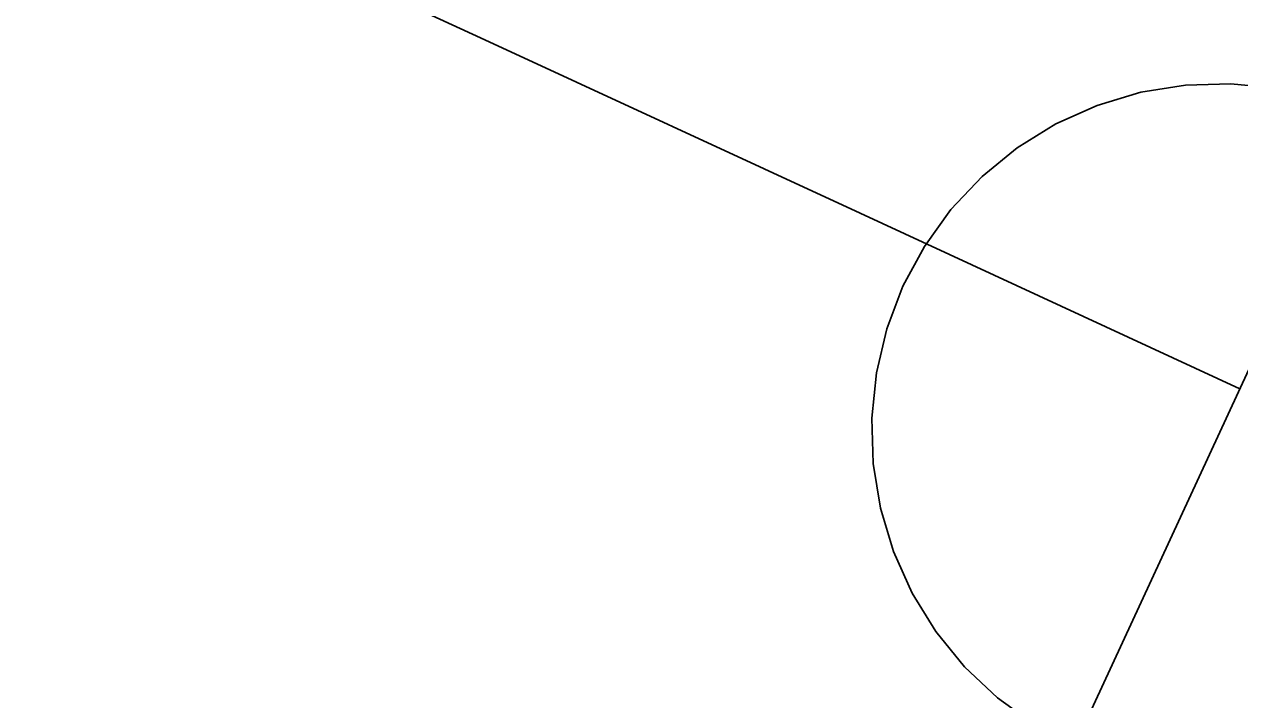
# Model space of a CAD drawing. Extents: x 6540402 to 6566579, y 5525343 to 5532423.
# Drawn here: x 6544437.939 to 6544438.815, y 5526363.094 to 5526363.581 of the extents above; entities that cross this region are included whole.
import ezdxf

# ---------------------------------------------------------------- set-up
doc = ezdxf.new("R2010")
doc.units = 0
for name, color, linetype in [('IR_ps_geometria', 7, 'Continuous'), ('TOR_PS_OPIS_T-symbole geometrii', 7, 'Continuous'), ('TOR_PS_T-tory projektowane', 7, 'Continuous')]:
    doc.layers.add(name, color=color, linetype=linetype)

msp = doc.modelspace()

# ---------------------------------------------------------------- linework, layer by layer
at = {"layer": 'IR_ps_geometria'}
msp.add_lwpolyline([(6544438.66725, 5526363.0764), (6544438.64072, 5526363.09552), (6544438.61692, 5526363.11795), (6544438.59625, 5526363.14328), (6544438.57906, 5526363.1711), (6544438.56564, 5526363.20093), (6544438.55624, 5526363.23225), (6544438.55101, 5526363.26453), (6544438.55003, 5526363.29722), (6544438.55333, 5526363.32975), (6544438.56084, 5526363.36158), (6544438.57245, 5526363.39215), (6544438.58795, 5526363.42095), (6544438.60707, 5526363.44747), (6544438.6295, 5526363.47128), (6544438.65483, 5526363.49195), (6544438.68265, 5526363.50914), (6544438.71248, 5526363.52255), (6544438.7438, 5526363.53195), (6544438.77608, 5526363.53719), (6544438.80876, 5526363.53817), (6544438.8413, 5526363.53487)], dxfattribs=at)
msp.add_lwpolyline([(6544438.66725, 5526363.0764), (6544438.64072, 5526363.09552), (6544438.61692, 5526363.11795), (6544438.59625, 5526363.14328), (6544438.57906, 5526363.1711), (6544438.56564, 5526363.20093), (6544438.55624, 5526363.23225), (6544438.55101, 5526363.26453), (6544438.55003, 5526363.29722), (6544438.55333, 5526363.32975), (6544438.56084, 5526363.36158), (6544438.57245, 5526363.39215), (6544438.58795, 5526363.42095), (6544438.60707, 5526363.44747), (6544438.6295, 5526363.47128), (6544438.65483, 5526363.49195), (6544438.68265, 5526363.50914), (6544438.71248, 5526363.52255), (6544438.7438, 5526363.53195), (6544438.77608, 5526363.53719), (6544438.80876, 5526363.53817), (6544438.8413, 5526363.53487)], dxfattribs=at)
msp.add_lwpolyline([(6544438.66725, 5526363.0764), (6544438.64072, 5526363.09552), (6544438.61692, 5526363.11795), (6544438.59625, 5526363.14328), (6544438.57906, 5526363.1711), (6544438.56564, 5526363.20093), (6544438.55624, 5526363.23225), (6544438.55101, 5526363.26453), (6544438.55003, 5526363.29722), (6544438.55333, 5526363.32975), (6544438.56084, 5526363.36158), (6544438.57245, 5526363.39215), (6544438.58795, 5526363.42095), (6544438.60707, 5526363.44747), (6544438.6295, 5526363.47128), (6544438.65483, 5526363.49195), (6544438.68265, 5526363.50914), (6544438.71248, 5526363.52255), (6544438.7438, 5526363.53195), (6544438.77608, 5526363.53719), (6544438.80876, 5526363.53817), (6544438.8413, 5526363.53487)], dxfattribs=at)
msp.add_lwpolyline([(6544438.66725, 5526363.0764), (6544438.64072, 5526363.09552), (6544438.61692, 5526363.11795), (6544438.59625, 5526363.14328), (6544438.57906, 5526363.1711), (6544438.56564, 5526363.20093), (6544438.55624, 5526363.23225), (6544438.55101, 5526363.26453), (6544438.55003, 5526363.29722), (6544438.55333, 5526363.32975), (6544438.56084, 5526363.36158), (6544438.57245, 5526363.39215), (6544438.58795, 5526363.42095), (6544438.60707, 5526363.44747), (6544438.6295, 5526363.47128), (6544438.65483, 5526363.49195), (6544438.68265, 5526363.50914), (6544438.71248, 5526363.52255), (6544438.7438, 5526363.53195), (6544438.77608, 5526363.53719), (6544438.80876, 5526363.53817), (6544438.8413, 5526363.53487)], dxfattribs=at)
msp.add_lwpolyline([(6544438.66725, 5526363.0764), (6544438.64072, 5526363.09552), (6544438.61692, 5526363.11795), (6544438.59625, 5526363.14328), (6544438.57906, 5526363.1711), (6544438.56564, 5526363.20093), (6544438.55624, 5526363.23225), (6544438.55101, 5526363.26453), (6544438.55003, 5526363.29722), (6544438.55333, 5526363.32975), (6544438.56084, 5526363.36158), (6544438.57245, 5526363.39215), (6544438.58795, 5526363.42095), (6544438.60707, 5526363.44747), (6544438.6295, 5526363.47128), (6544438.65483, 5526363.49195), (6544438.68265, 5526363.50914), (6544438.71248, 5526363.52255), (6544438.7438, 5526363.53195), (6544438.77608, 5526363.53719), (6544438.80876, 5526363.53817), (6544438.8413, 5526363.53487)], dxfattribs=at)
msp.add_lwpolyline([(6544438.66725, 5526363.0764), (6544438.64072, 5526363.09552), (6544438.61692, 5526363.11795), (6544438.59625, 5526363.14328), (6544438.57906, 5526363.1711), (6544438.56564, 5526363.20093), (6544438.55624, 5526363.23225), (6544438.55101, 5526363.26453), (6544438.55003, 5526363.29722), (6544438.55333, 5526363.32975), (6544438.56084, 5526363.36158), (6544438.57245, 5526363.39215), (6544438.58795, 5526363.42095), (6544438.60707, 5526363.44747), (6544438.6295, 5526363.47128), (6544438.65483, 5526363.49195), (6544438.68265, 5526363.50914), (6544438.71248, 5526363.52255), (6544438.7438, 5526363.53195), (6544438.77608, 5526363.53719), (6544438.80876, 5526363.53817), (6544438.8413, 5526363.53487)], dxfattribs=at)
msp.add_lwpolyline([(6544438.66725, 5526363.0764), (6544438.64072, 5526363.09552), (6544438.61692, 5526363.11795), (6544438.59625, 5526363.14328), (6544438.57906, 5526363.1711), (6544438.56564, 5526363.20093), (6544438.55624, 5526363.23225), (6544438.55101, 5526363.26453), (6544438.55003, 5526363.29722), (6544438.55333, 5526363.32975), (6544438.56084, 5526363.36158), (6544438.57245, 5526363.39215), (6544438.58795, 5526363.42095), (6544438.60707, 5526363.44747), (6544438.6295, 5526363.47128), (6544438.65483, 5526363.49195), (6544438.68265, 5526363.50914), (6544438.71248, 5526363.52255), (6544438.7438, 5526363.53195), (6544438.77608, 5526363.53719), (6544438.80876, 5526363.53817), (6544438.8413, 5526363.53487)], dxfattribs=at)
msp.add_lwpolyline([(6544438.66725, 5526363.0764), (6544438.64072, 5526363.09552), (6544438.61692, 5526363.11795), (6544438.59625, 5526363.14328), (6544438.57906, 5526363.1711), (6544438.56564, 5526363.20093), (6544438.55624, 5526363.23225), (6544438.55101, 5526363.26453), (6544438.55003, 5526363.29722), (6544438.55333, 5526363.32975), (6544438.56084, 5526363.36158), (6544438.57245, 5526363.39215), (6544438.58795, 5526363.42095), (6544438.60707, 5526363.44747), (6544438.6295, 5526363.47128), (6544438.65483, 5526363.49195), (6544438.68265, 5526363.50914), (6544438.71248, 5526363.52255), (6544438.7438, 5526363.53195), (6544438.77608, 5526363.53719), (6544438.80876, 5526363.53817), (6544438.8413, 5526363.53487)], dxfattribs=at)
msp.add_lwpolyline([(6544438.66725, 5526363.0764), (6544438.64072, 5526363.09552), (6544438.61692, 5526363.11795), (6544438.59625, 5526363.14328), (6544438.57906, 5526363.1711), (6544438.56564, 5526363.20093), (6544438.55624, 5526363.23225), (6544438.55101, 5526363.26453), (6544438.55003, 5526363.29722), (6544438.55333, 5526363.32975), (6544438.56084, 5526363.36158), (6544438.57245, 5526363.39215), (6544438.58795, 5526363.42095), (6544438.60707, 5526363.44747), (6544438.6295, 5526363.47128), (6544438.65483, 5526363.49195), (6544438.68265, 5526363.50914), (6544438.71248, 5526363.52255), (6544438.7438, 5526363.53195), (6544438.77608, 5526363.53719), (6544438.80876, 5526363.53817), (6544438.8413, 5526363.53487)], dxfattribs=at)
msp.add_lwpolyline([(6544438.66725, 5526363.0764), (6544438.64072, 5526363.09552), (6544438.61692, 5526363.11795), (6544438.59625, 5526363.14328), (6544438.57906, 5526363.1711), (6544438.56564, 5526363.20093), (6544438.55624, 5526363.23225), (6544438.55101, 5526363.26453), (6544438.55003, 5526363.29722), (6544438.55333, 5526363.32975), (6544438.56084, 5526363.36158), (6544438.57245, 5526363.39215), (6544438.58795, 5526363.42095), (6544438.60707, 5526363.44747), (6544438.6295, 5526363.47128), (6544438.65483, 5526363.49195), (6544438.68265, 5526363.50914), (6544438.71248, 5526363.52255), (6544438.7438, 5526363.53195), (6544438.77608, 5526363.53719), (6544438.80876, 5526363.53817), (6544438.8413, 5526363.53487)], dxfattribs=at)
msp.add_lwpolyline([(6544438.66725, 5526363.0764), (6544438.64072, 5526363.09552), (6544438.61692, 5526363.11795), (6544438.59625, 5526363.14328), (6544438.57906, 5526363.1711), (6544438.56564, 5526363.20093), (6544438.55624, 5526363.23225), (6544438.55101, 5526363.26453), (6544438.55003, 5526363.29722), (6544438.55333, 5526363.32975), (6544438.56084, 5526363.36158), (6544438.57245, 5526363.39215), (6544438.58795, 5526363.42095), (6544438.60707, 5526363.44747), (6544438.6295, 5526363.47128), (6544438.65483, 5526363.49195), (6544438.68265, 5526363.50914), (6544438.71248, 5526363.52255), (6544438.7438, 5526363.53195), (6544438.77608, 5526363.53719), (6544438.80876, 5526363.53817), (6544438.8413, 5526363.53487)], dxfattribs=at)
msp.add_lwpolyline([(6544438.66725, 5526363.0764), (6544438.64072, 5526363.09552), (6544438.61692, 5526363.11795), (6544438.59625, 5526363.14328), (6544438.57906, 5526363.1711), (6544438.56564, 5526363.20093), (6544438.55624, 5526363.23225), (6544438.55101, 5526363.26453), (6544438.55003, 5526363.29722), (6544438.55333, 5526363.32975), (6544438.56084, 5526363.36158), (6544438.57245, 5526363.39215), (6544438.58795, 5526363.42095), (6544438.60707, 5526363.44747), (6544438.6295, 5526363.47128), (6544438.65483, 5526363.49195), (6544438.68265, 5526363.50914), (6544438.71248, 5526363.52255), (6544438.7438, 5526363.53195), (6544438.77608, 5526363.53719), (6544438.80876, 5526363.53817), (6544438.8413, 5526363.53487)], dxfattribs=at)
msp.add_lwpolyline([(6544438.66725, 5526363.0764), (6544438.64072, 5526363.09552), (6544438.61692, 5526363.11795), (6544438.59625, 5526363.14328), (6544438.57906, 5526363.1711), (6544438.56564, 5526363.20093), (6544438.55624, 5526363.23225), (6544438.55101, 5526363.26453), (6544438.55003, 5526363.29722), (6544438.55333, 5526363.32975), (6544438.56084, 5526363.36158), (6544438.57245, 5526363.39215), (6544438.58795, 5526363.42095), (6544438.60707, 5526363.44747), (6544438.6295, 5526363.47128), (6544438.65483, 5526363.49195), (6544438.68265, 5526363.50914), (6544438.71248, 5526363.52255), (6544438.7438, 5526363.53195), (6544438.77608, 5526363.53719), (6544438.80876, 5526363.53817), (6544438.8413, 5526363.53487)], dxfattribs=at)
msp.add_lwpolyline([(6544438.66725, 5526363.0764), (6544438.64072, 5526363.09552), (6544438.61692, 5526363.11795), (6544438.59625, 5526363.14328), (6544438.57906, 5526363.1711), (6544438.56564, 5526363.20093), (6544438.55624, 5526363.23225), (6544438.55101, 5526363.26453), (6544438.55003, 5526363.29722), (6544438.55333, 5526363.32975), (6544438.56084, 5526363.36158), (6544438.57245, 5526363.39215), (6544438.58795, 5526363.42095), (6544438.60707, 5526363.44747), (6544438.6295, 5526363.47128), (6544438.65483, 5526363.49195), (6544438.68265, 5526363.50914), (6544438.71248, 5526363.52255), (6544438.7438, 5526363.53195), (6544438.77608, 5526363.53719), (6544438.80876, 5526363.53817), (6544438.8413, 5526363.53487)], dxfattribs=at)
msp.add_lwpolyline([(6544438.66725, 5526363.0764), (6544438.64072, 5526363.09552), (6544438.61692, 5526363.11795), (6544438.59625, 5526363.14328), (6544438.57906, 5526363.1711), (6544438.56564, 5526363.20093), (6544438.55624, 5526363.23225), (6544438.55101, 5526363.26453), (6544438.55003, 5526363.29722), (6544438.55333, 5526363.32975), (6544438.56084, 5526363.36158), (6544438.57245, 5526363.39215), (6544438.58795, 5526363.42095), (6544438.60707, 5526363.44747), (6544438.6295, 5526363.47128), (6544438.65483, 5526363.49195), (6544438.68265, 5526363.50914), (6544438.71248, 5526363.52255), (6544438.7438, 5526363.53195), (6544438.77608, 5526363.53719), (6544438.80876, 5526363.53817), (6544438.8413, 5526363.53487)], dxfattribs=at)
msp.add_lwpolyline([(6544438.66725, 5526363.0764), (6544438.64072, 5526363.09552), (6544438.61692, 5526363.11795), (6544438.59625, 5526363.14328), (6544438.57906, 5526363.1711), (6544438.56564, 5526363.20093), (6544438.55624, 5526363.23225), (6544438.55101, 5526363.26453), (6544438.55003, 5526363.29722), (6544438.55333, 5526363.32975), (6544438.56084, 5526363.36158), (6544438.57245, 5526363.39215), (6544438.58795, 5526363.42095), (6544438.60707, 5526363.44747), (6544438.6295, 5526363.47128), (6544438.65483, 5526363.49195), (6544438.68265, 5526363.50914), (6544438.71248, 5526363.52255), (6544438.7438, 5526363.53195), (6544438.77608, 5526363.53719), (6544438.80876, 5526363.53817), (6544438.8413, 5526363.53487)], dxfattribs=at)
msp.add_lwpolyline([(6544438.66725, 5526363.0764), (6544438.64072, 5526363.09552), (6544438.61692, 5526363.11795), (6544438.59625, 5526363.14328), (6544438.57906, 5526363.1711), (6544438.56564, 5526363.20093), (6544438.55624, 5526363.23225), (6544438.55101, 5526363.26453), (6544438.55003, 5526363.29722), (6544438.55333, 5526363.32975), (6544438.56084, 5526363.36158), (6544438.57245, 5526363.39215), (6544438.58795, 5526363.42095), (6544438.60707, 5526363.44747), (6544438.6295, 5526363.47128), (6544438.65483, 5526363.49195), (6544438.68265, 5526363.50914), (6544438.71248, 5526363.52255), (6544438.7438, 5526363.53195), (6544438.77608, 5526363.53719), (6544438.80876, 5526363.53817), (6544438.8413, 5526363.53487)], dxfattribs=at)
msp.add_lwpolyline([(6544438.66725, 5526363.0764), (6544438.64072, 5526363.09552), (6544438.61692, 5526363.11795), (6544438.59625, 5526363.14328), (6544438.57906, 5526363.1711), (6544438.56564, 5526363.20093), (6544438.55624, 5526363.23225), (6544438.55101, 5526363.26453), (6544438.55003, 5526363.29722), (6544438.55333, 5526363.32975), (6544438.56084, 5526363.36158), (6544438.57245, 5526363.39215), (6544438.58795, 5526363.42095), (6544438.60707, 5526363.44747), (6544438.6295, 5526363.47128), (6544438.65483, 5526363.49195), (6544438.68265, 5526363.50914), (6544438.71248, 5526363.52255), (6544438.7438, 5526363.53195), (6544438.77608, 5526363.53719), (6544438.80876, 5526363.53817), (6544438.8413, 5526363.53487)], dxfattribs=at)
msp.add_lwpolyline([(6544438.66725, 5526363.0764), (6544438.64072, 5526363.09552), (6544438.61692, 5526363.11795), (6544438.59625, 5526363.14328), (6544438.57906, 5526363.1711), (6544438.56564, 5526363.20093), (6544438.55624, 5526363.23225), (6544438.55101, 5526363.26453), (6544438.55003, 5526363.29722), (6544438.55333, 5526363.32975), (6544438.56084, 5526363.36158), (6544438.57245, 5526363.39215), (6544438.58795, 5526363.42095), (6544438.60707, 5526363.44747), (6544438.6295, 5526363.47128), (6544438.65483, 5526363.49195), (6544438.68265, 5526363.50914), (6544438.71248, 5526363.52255), (6544438.7438, 5526363.53195), (6544438.77608, 5526363.53719), (6544438.80876, 5526363.53817), (6544438.8413, 5526363.53487)], dxfattribs=at)
msp.add_lwpolyline([(6544438.66725, 5526363.0764), (6544438.64072, 5526363.09552), (6544438.61692, 5526363.11795), (6544438.59625, 5526363.14328), (6544438.57906, 5526363.1711), (6544438.56564, 5526363.20093), (6544438.55624, 5526363.23225), (6544438.55101, 5526363.26453), (6544438.55003, 5526363.29722), (6544438.55333, 5526363.32975), (6544438.56084, 5526363.36158), (6544438.57245, 5526363.39215), (6544438.58795, 5526363.42095), (6544438.60707, 5526363.44747), (6544438.6295, 5526363.47128), (6544438.65483, 5526363.49195), (6544438.68265, 5526363.50914), (6544438.71248, 5526363.52255), (6544438.7438, 5526363.53195), (6544438.77608, 5526363.53719), (6544438.80876, 5526363.53817), (6544438.8413, 5526363.53487)], dxfattribs=at)
msp.add_lwpolyline([(6544438.66725, 5526363.0764), (6544438.64072, 5526363.09552), (6544438.61692, 5526363.11795), (6544438.59625, 5526363.14328), (6544438.57906, 5526363.1711), (6544438.56564, 5526363.20093), (6544438.55624, 5526363.23225), (6544438.55101, 5526363.26453), (6544438.55003, 5526363.29722), (6544438.55333, 5526363.32975), (6544438.56084, 5526363.36158), (6544438.57245, 5526363.39215), (6544438.58795, 5526363.42095), (6544438.60707, 5526363.44747), (6544438.6295, 5526363.47128), (6544438.65483, 5526363.49195), (6544438.68265, 5526363.50914), (6544438.71248, 5526363.52255), (6544438.7438, 5526363.53195), (6544438.77608, 5526363.53719), (6544438.80876, 5526363.53817), (6544438.8413, 5526363.53487)], dxfattribs=at)
msp.add_lwpolyline([(6544438.66725, 5526363.0764), (6544438.64072, 5526363.09552), (6544438.61692, 5526363.11795), (6544438.59625, 5526363.14328), (6544438.57906, 5526363.1711), (6544438.56564, 5526363.20093), (6544438.55624, 5526363.23225), (6544438.55101, 5526363.26453), (6544438.55003, 5526363.29722), (6544438.55333, 5526363.32975), (6544438.56084, 5526363.36158), (6544438.57245, 5526363.39215), (6544438.58795, 5526363.42095), (6544438.60707, 5526363.44747), (6544438.6295, 5526363.47128), (6544438.65483, 5526363.49195), (6544438.68265, 5526363.50914), (6544438.71248, 5526363.52255), (6544438.7438, 5526363.53195), (6544438.77608, 5526363.53719), (6544438.80876, 5526363.53817), (6544438.8413, 5526363.53487)], dxfattribs=at)
msp.add_lwpolyline([(6544438.66725, 5526363.0764), (6544438.64072, 5526363.09552), (6544438.61692, 5526363.11795), (6544438.59625, 5526363.14328), (6544438.57906, 5526363.1711), (6544438.56564, 5526363.20093), (6544438.55624, 5526363.23225), (6544438.55101, 5526363.26453), (6544438.55003, 5526363.29722), (6544438.55333, 5526363.32975), (6544438.56084, 5526363.36158), (6544438.57245, 5526363.39215), (6544438.58795, 5526363.42095), (6544438.60707, 5526363.44747), (6544438.6295, 5526363.47128), (6544438.65483, 5526363.49195), (6544438.68265, 5526363.50914), (6544438.71248, 5526363.52255), (6544438.7438, 5526363.53195), (6544438.77608, 5526363.53719), (6544438.80876, 5526363.53817), (6544438.8413, 5526363.53487)], dxfattribs=at)
msp.add_lwpolyline([(6544438.66725, 5526363.0764), (6544438.64072, 5526363.09552), (6544438.61692, 5526363.11795), (6544438.59625, 5526363.14328), (6544438.57906, 5526363.1711), (6544438.56564, 5526363.20093), (6544438.55624, 5526363.23225), (6544438.55101, 5526363.26453), (6544438.55003, 5526363.29722), (6544438.55333, 5526363.32975), (6544438.56084, 5526363.36158), (6544438.57245, 5526363.39215), (6544438.58795, 5526363.42095), (6544438.60707, 5526363.44747), (6544438.6295, 5526363.47128), (6544438.65483, 5526363.49195), (6544438.68265, 5526363.50914), (6544438.71248, 5526363.52255), (6544438.7438, 5526363.53195), (6544438.77608, 5526363.53719), (6544438.80876, 5526363.53817), (6544438.8413, 5526363.53487)], dxfattribs=at)
msp.add_lwpolyline([(6544438.66725, 5526363.0764), (6544438.64072, 5526363.09552), (6544438.61692, 5526363.11795), (6544438.59625, 5526363.14328), (6544438.57906, 5526363.1711), (6544438.56564, 5526363.20093), (6544438.55624, 5526363.23225), (6544438.55101, 5526363.26453), (6544438.55003, 5526363.29722), (6544438.55333, 5526363.32975), (6544438.56084, 5526363.36158), (6544438.57245, 5526363.39215), (6544438.58795, 5526363.42095), (6544438.60707, 5526363.44747), (6544438.6295, 5526363.47128), (6544438.65483, 5526363.49195), (6544438.68265, 5526363.50914), (6544438.71248, 5526363.52255), (6544438.7438, 5526363.53195), (6544438.77608, 5526363.53719), (6544438.80876, 5526363.53817), (6544438.8413, 5526363.53487)], dxfattribs=at)
msp.add_lwpolyline([(6544438.66725, 5526363.0764), (6544438.64072, 5526363.09552), (6544438.61692, 5526363.11795), (6544438.59625, 5526363.14328), (6544438.57906, 5526363.1711), (6544438.56564, 5526363.20093), (6544438.55624, 5526363.23225), (6544438.55101, 5526363.26453), (6544438.55003, 5526363.29722), (6544438.55333, 5526363.32975), (6544438.56084, 5526363.36158), (6544438.57245, 5526363.39215), (6544438.58795, 5526363.42095), (6544438.60707, 5526363.44747), (6544438.6295, 5526363.47128), (6544438.65483, 5526363.49195), (6544438.68265, 5526363.50914), (6544438.71248, 5526363.52255), (6544438.7438, 5526363.53195), (6544438.77608, 5526363.53719), (6544438.80876, 5526363.53817), (6544438.8413, 5526363.53487)], dxfattribs=at)
msp.add_lwpolyline([(6544438.66725, 5526363.0764), (6544438.64072, 5526363.09552), (6544438.61692, 5526363.11795), (6544438.59625, 5526363.14328), (6544438.57906, 5526363.1711), (6544438.56564, 5526363.20093), (6544438.55624, 5526363.23225), (6544438.55101, 5526363.26453), (6544438.55003, 5526363.29722), (6544438.55333, 5526363.32975), (6544438.56084, 5526363.36158), (6544438.57245, 5526363.39215), (6544438.58795, 5526363.42095), (6544438.60707, 5526363.44747), (6544438.6295, 5526363.47128), (6544438.65483, 5526363.49195), (6544438.68265, 5526363.50914), (6544438.71248, 5526363.52255), (6544438.7438, 5526363.53195), (6544438.77608, 5526363.53719), (6544438.80876, 5526363.53817), (6544438.8413, 5526363.53487)], dxfattribs=at)
msp.add_lwpolyline([(6544438.66725, 5526363.0764), (6544438.64072, 5526363.09552), (6544438.61692, 5526363.11795), (6544438.59625, 5526363.14328), (6544438.57906, 5526363.1711), (6544438.56564, 5526363.20093), (6544438.55624, 5526363.23225), (6544438.55101, 5526363.26453), (6544438.55003, 5526363.29722), (6544438.55333, 5526363.32975), (6544438.56084, 5526363.36158), (6544438.57245, 5526363.39215), (6544438.58795, 5526363.42095), (6544438.60707, 5526363.44747), (6544438.6295, 5526363.47128), (6544438.65483, 5526363.49195), (6544438.68265, 5526363.50914), (6544438.71248, 5526363.52255), (6544438.7438, 5526363.53195), (6544438.77608, 5526363.53719), (6544438.80876, 5526363.53817), (6544438.8413, 5526363.53487)], dxfattribs=at)
msp.add_lwpolyline([(6544438.66725, 5526363.0764), (6544438.64072, 5526363.09552), (6544438.61692, 5526363.11795), (6544438.59625, 5526363.14328), (6544438.57906, 5526363.1711), (6544438.56564, 5526363.20093), (6544438.55624, 5526363.23225), (6544438.55101, 5526363.26453), (6544438.55003, 5526363.29722), (6544438.55333, 5526363.32975), (6544438.56084, 5526363.36158), (6544438.57245, 5526363.39215), (6544438.58795, 5526363.42095), (6544438.60707, 5526363.44747), (6544438.6295, 5526363.47128), (6544438.65483, 5526363.49195), (6544438.68265, 5526363.50914), (6544438.71248, 5526363.52255), (6544438.7438, 5526363.53195), (6544438.77608, 5526363.53719), (6544438.80876, 5526363.53817), (6544438.8413, 5526363.53487)], dxfattribs=at)
msp.add_lwpolyline([(6544438.66725, 5526363.0764), (6544438.64072, 5526363.09552), (6544438.61692, 5526363.11795), (6544438.59625, 5526363.14328), (6544438.57906, 5526363.1711), (6544438.56564, 5526363.20093), (6544438.55624, 5526363.23225), (6544438.55101, 5526363.26453), (6544438.55003, 5526363.29722), (6544438.55333, 5526363.32975), (6544438.56084, 5526363.36158), (6544438.57245, 5526363.39215), (6544438.58795, 5526363.42095), (6544438.60707, 5526363.44747), (6544438.6295, 5526363.47128), (6544438.65483, 5526363.49195), (6544438.68265, 5526363.50914), (6544438.71248, 5526363.52255), (6544438.7438, 5526363.53195), (6544438.77608, 5526363.53719), (6544438.80876, 5526363.53817), (6544438.8413, 5526363.53487)], dxfattribs=at)
msp.add_lwpolyline([(6544438.66725, 5526363.0764), (6544438.64072, 5526363.09552), (6544438.61692, 5526363.11795), (6544438.59625, 5526363.14328), (6544438.57906, 5526363.1711), (6544438.56564, 5526363.20093), (6544438.55624, 5526363.23225), (6544438.55101, 5526363.26453), (6544438.55003, 5526363.29722), (6544438.55333, 5526363.32975), (6544438.56084, 5526363.36158), (6544438.57245, 5526363.39215), (6544438.58795, 5526363.42095), (6544438.60707, 5526363.44747), (6544438.6295, 5526363.47128), (6544438.65483, 5526363.49195), (6544438.68265, 5526363.50914), (6544438.71248, 5526363.52255), (6544438.7438, 5526363.53195), (6544438.77608, 5526363.53719), (6544438.80876, 5526363.53817), (6544438.8413, 5526363.53487)], dxfattribs=at)
at = {"layer": 'TOR_PS_OPIS_T-symbole geometrii'}
msp.add_line((6544438.18522, 5526361.95696), (6544439.44498, 5526364.67964), dxfattribs=at)
at = {"layer": 'TOR_PS_T-tory projektowane'}
for centre, radius, start, end in [((6544009.48145, 5525300.68359), 1200, 62.24472643, 81.13225091), ((6543885.39465, 5525050.21823), 1450, 63.60198238, 81.13225089), ((6544081.88195, 5525591.89188), 850, 65.17037741, 70.36871337)]:
    msp.add_arc(centre, radius, start, end, dxfattribs=at)

doc.saveas('drawing.dxf')
